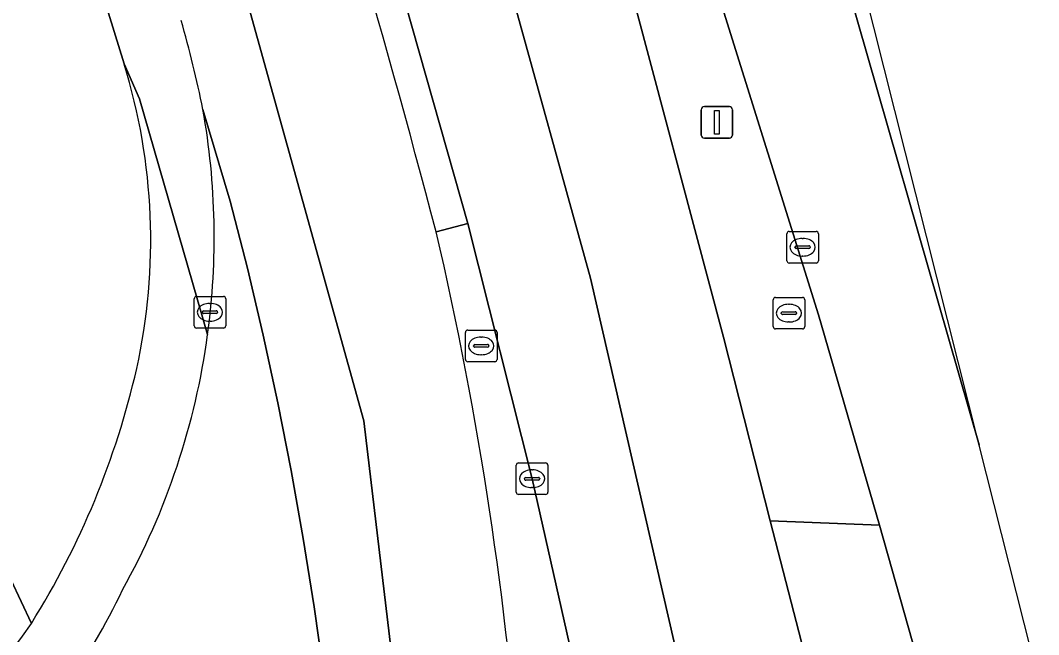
# Model space of a CAD drawing. Extents: x 161772 to 163126, y 383092 to 383917.
# Drawn here: x 163058.41 to 163090.65, y 383783.04 to 383802.5 of the extents above; entities that cross this region are included whole.
import ezdxf

# ---------------------------------------------------------------- set-up
doc = ezdxf.new("R2010")
doc.units = 0
for name, color, linetype in [('IMGEO_Berm_groen', 7, 'Continuous'), ('IMGEO_Berm_open', 7, 'Continuous'), ('IMGEO_Erf', 7, 'Continuous'), ('IMGEO_Groenvoorziening', 7, 'Continuous'), ('IMGEO_Kolk', 7, 'Continuous'), ('IMGEO_Lichtmast', 7, 'Continuous'), ('IMGEO_Rijbaan_lokaal_gesloten', 7, 'Continuous'), ('IMGEO_Rijbaan_regionaal_gesloten', 7, 'Continuous'), ('IMGEO_Rioolput', 7, 'Continuous'), ('IMGEO_Verkeerseiland_open', 7, 'Continuous'), ('IMGEO_Voetpad_open', 7, 'Continuous')]:
    doc.layers.add(name, color=color, linetype=linetype)

msp = doc.modelspace()

# ---------------------------------------------------------------- linework, layer by layer
at = {"layer": 'IMGEO_Berm_groen'}
msp.add_lwpolyline([(163075.77, 383818.502), (163073.521, 383817.74), (163077.47, 383804.493), (163080.678, 383792.464), (163082.151, 383786.647), (163085.61, 383786.508), (163083.679, 383793.176)], close=True, dxfattribs=at)
msp.add_lwpolyline([(163103.423, 383715.514), (163101.222, 383725.564), (163095.435, 383749.956), (163092.074, 383763.024), (163088.74, 383775.444), (163085.61, 383786.508), (163082.151, 383786.647), (163083.229, 383782.478), (163092.794, 383750), (163093.113, 383748.921), (163095.348, 383740.157), (163115.909, 383647.124), (163116.632, 383644.136), (163116.989, 383642.571), (163117.163, 383642.382), (163118.888, 383641.333)], dxfattribs=at)
at = {"layer": 'IMGEO_Berm_open'}
msp.add_lwpolyline([(163071.574, 383795.805), (163072.574, 383796.064), (163070.606, 383803.025), (163069.244, 383807.84), (163066.704, 383815.693), (163062.913, 383827.416)], dxfattribs=at)
msp.add_arc((162714.967, 383701.888), 368.767, 14.75463, 17.93211, dxfattribs=at)
at = {"layer": 'IMGEO_Erf'}
msp.add_lwpolyline([(163058.756, 383783.402), (163054.498, 383792.461), (163029.33, 383845.982)], dxfattribs=at)
msp.add_arc((163038.622, 383797.133), 24.37, 288.5895, 325.7073, dxfattribs=at)
at = {"layer": 'IMGEO_Groenvoorziening'}
msp.add_lwpolyline([(163061.691, 383801.12), (163058.398, 383811.788), (163057.641, 383811.775), (163056.955, 383811.456), (163056.458, 383810.885), (163056.235, 383810.142), (163055.838, 383806.766), (163055.673, 383803.37), (163055.89, 383801.112), (163055.87, 383798.844), (163055.613, 383796.591), (163055.122, 383794.376), (163054.498, 383792.461), (163058.756, 383783.402)], dxfattribs=at)
for centre, radius, start, end in [((163043.685, 383795.538), 18.851, 347.5366, 17.2224), ((163036.44, 383797.353), 26.318, 327.9883, 347.083)]:
    msp.add_arc(centre, radius, start, end, dxfattribs=at)
at = {"layer": 'IMGEO_Kolk'}
for p, q in [((163082.678, 383794.89), (163082.678, 383795.742)), ((163082.753, 383795.816), (163083.605, 383795.816)), ((163083.679, 383795.742), (163083.679, 383794.89)), ((163083.166, 383795.596), (163083.191, 383795.596)), ((163082.937, 383795.31), (163082.937, 383795.322)), ((163083.375, 383795.273), (163082.977, 383795.273)), ((163082.98, 383795.359), (163083.378, 383795.359)), ((163083.421, 383795.322), (163083.421, 383795.31)), ((163083.605, 383794.816), (163082.753, 383794.816)), ((163083.189, 383795.036), (163083.164, 383795.036)), ((163063.91, 383792.83), (163063.91, 383793.682)), ((163063.985, 383793.756), (163064.837, 383793.756)), ((163064.398, 383793.536), (163064.423, 383793.536)), ((163064.911, 383793.682), (163064.911, 383792.83)), ((163064.169, 383793.25), (163064.169, 383793.262)), ((163064.607, 383793.213), (163064.209, 383793.213)), ((163064.212, 383793.299), (163064.61, 383793.299)), ((163064.653, 383793.262), (163064.653, 383793.25)), ((163064.421, 383792.976), (163064.396, 383792.976)), ((163064.837, 383792.756), (163063.985, 383792.756)), ((163074.111, 383787.557), (163074.111, 383788.409)), ((163074.186, 383788.483), (163075.038, 383788.483)), ((163075.112, 383788.409), (163075.112, 383787.557)), ((163074.37, 383787.977), (163074.37, 383787.989)), ((163074.413, 383788.026), (163074.811, 383788.026)), ((163074.599, 383788.263), (163074.624, 383788.263)), ((163074.854, 383787.989), (163074.854, 383787.977)), ((163074.808, 383787.94), (163074.41, 383787.94)), ((163074.622, 383787.703), (163074.597, 383787.703)), ((163075.038, 383787.483), (163074.186, 383787.483))]:
    msp.add_line(p, q, dxfattribs=at)
for points in [[(163082.678, 383794.89), (163082.678, 383795.742)], [(163082.753, 383795.816), (163083.605, 383795.816)], [(163083.679, 383795.742), (163083.679, 383794.89)], [(163083.605, 383794.816), (163082.753, 383794.816)], [(163063.91, 383792.83), (163063.91, 383793.682)], [(163063.985, 383793.756), (163064.837, 383793.756)], [(163064.911, 383793.682), (163064.911, 383792.83)], [(163064.837, 383792.756), (163063.985, 383792.756)], [(163074.111, 383787.557), (163074.111, 383788.409)], [(163074.186, 383788.483), (163075.038, 383788.483)], [(163075.112, 383788.409), (163075.112, 383787.557)], [(163075.038, 383787.483), (163074.186, 383787.483)]]:
    msp.add_lwpolyline(points, dxfattribs=at)
for centre, radius, start, end in [((163082.755, 383795.74), 0.0765, 91.552, 178.448), ((163082.755, 383795.74), 0.0765, 91.552, 178.448), ((163083.603, 383795.74), 0.0765, 1.552, 88.448), ((163083.603, 383795.74), 0.0765, 1.552, 88.448), ((163082.977, 383795.319), 0.0403, 85.8775, 175.7526), ((163082.974, 383795.309), 0.0366, 178.938, 274.7102), ((163083.378, 383795.316), 0.043, 264.8664, 352.4533), ((163083.382, 383795.321), 0.0386, 1.7309, 96.639), ((163082.755, 383794.892), 0.0765, 181.552, 268.448), ((163082.755, 383794.892), 0.0765, 181.552, 268.448), ((163083.603, 383794.892), 0.0765, 271.552, 358.448), ((163083.603, 383794.892), 0.0765, 271.552, 358.448), ((163063.987, 383793.68), 0.0765, 91.552, 178.448), ((163063.987, 383793.68), 0.0765, 91.552, 178.448), ((163064.835, 383793.68), 0.0765, 1.552, 88.448), ((163064.835, 383793.68), 0.0765, 1.552, 88.448), ((163064.209, 383793.259), 0.0403, 85.8775, 175.7526), ((163064.206, 383793.249), 0.0366, 178.938, 274.7102), ((163064.61, 383793.256), 0.043, 264.8664, 352.4533), ((163064.614, 383793.261), 0.0386, 1.7309, 96.639), ((163063.987, 383792.832), 0.0765, 181.552, 268.448), ((163063.987, 383792.832), 0.0765, 181.552, 268.448), ((163064.835, 383792.832), 0.0765, 271.552, 358.448), ((163064.835, 383792.832), 0.0765, 271.552, 358.448), ((163074.188, 383788.407), 0.0765, 91.552, 178.448), ((163074.188, 383788.407), 0.0765, 91.552, 178.448), ((163075.036, 383788.407), 0.0765, 1.552, 88.448), ((163075.036, 383788.407), 0.0765, 1.552, 88.448), ((163074.41, 383787.986), 0.0403, 85.8775, 175.7526), ((163074.815, 383787.988), 0.0386, 1.7309, 96.639), ((163074.407, 383787.976), 0.0366, 178.938, 274.7102), ((163074.811, 383787.983), 0.043, 264.8664, 352.4533), ((163074.188, 383787.559), 0.0765, 181.552, 268.448), ((163074.188, 383787.559), 0.0765, 181.552, 268.448), ((163075.036, 383787.559), 0.0765, 271.552, 358.448), ((163075.036, 383787.559), 0.0765, 271.552, 358.448)]:
    msp.add_arc(centre, radius, start, end, dxfattribs=at)
for centre, major_axis, ratio, start_param, end_param in [((163083.165, 383795.316), (-0.387, 0.002), 0.722429, 4.712389, 7.853982), ((163083.19, 383795.316), (-0.39, 0.002), 0.717154, 1.570796, 4.712389), ((163064.397, 383793.256), (-0.387, 0.002), 0.722429, 4.712389, 7.853982), ((163064.422, 383793.256), (-0.39, 0.002), 0.717154, 1.570796, 4.712389), ((163074.598, 383787.983), (-0.387, 0.002), 0.722429, 4.712389, 7.853982), ((163074.623, 383787.983), (-0.39, 0.002), 0.717154, 1.570796, 4.712389)]:
    msp.add_ellipse(centre, major_axis=major_axis, ratio=ratio, start_param=start_param, end_param=end_param, dxfattribs=at)
at = {"layer": 'IMGEO_Lichtmast'}
for p, q in [((163079.969, 383798.869), (163079.969, 383799.669)), ((163079.969, 383799.669), (163079.969, 383798.869)), ((163080.069, 383799.769), (163080.859, 383799.769)), ((163080.859, 383799.769), (163080.069, 383799.769)), ((163080.959, 383799.669), (163080.959, 383798.869)), ((163080.959, 383798.869), (163080.959, 383799.669)), ((163080.859, 383798.769), (163080.069, 383798.769)), ((163080.069, 383798.769), (163080.859, 383798.769))]:
    msp.add_line(p, q, dxfattribs=at)
msp.add_lwpolyline([(163080.389, 383799.644), (163080.539, 383799.644), (163080.539, 383798.894), (163080.389, 383798.894), (163080.389, 383799.644)], dxfattribs=at)
for centre, start, end in [((163080.069, 383799.669), 90, 180), ((163080.069, 383799.669), 90, 180), ((163080.859, 383799.669), 0, 90), ((163080.859, 383799.669), 360, 90), ((163080.069, 383798.869), 180, 270), ((163080.069, 383798.869), 180, 270), ((163080.859, 383798.869), 270, 0), ((163080.859, 383798.869), 270, 0)]:
    msp.add_arc(centre, 0.1, start, end, dxfattribs=at)
at = {"layer": 'IMGEO_Rijbaan_lokaal_gesloten'}
for points in [[(163035.835, 383895.391), (163029.938, 383908.925), (163026.266, 383908.58), (163035.593, 383887.297), (163056.031, 383834.862), (163062.551, 383814.048), (163069.289, 383789.816), (163071.01, 383775.264), (163073.059, 383750.369), (163083.63, 383703.586), (163083.798, 383702.842)], [(163074.588, 383732.527), (163077.705, 383718.643), (163078.646, 383714.535), (163080.708, 383705.533), (163083.63, 383703.586), (163073.059, 383750.369), (163071.01, 383775.264), (163069.289, 383789.816), (163062.551, 383814.048), (163056.031, 383834.862), (163035.593, 383887.297)], [(163068.017, 383781.759), (163067.712, 383783.926), (163067.367, 383786.087), (163066.983, 383788.241), (163066.56, 383790.388), (163066.097, 383792.526), (163065.596, 383794.656), (163065.055, 383796.776), (163064.189, 383799.678)], [(163064.189, 383799.678), (163065.055, 383796.776), (163065.596, 383794.656), (163066.097, 383792.526), (163066.56, 383790.388), (163066.983, 383788.241), (163067.367, 383786.087), (163067.712, 383783.926), (163068.017, 383781.759), (163068.566, 383774.754), (163069.92, 383758.657), (163070.564, 383754.019), (163071.122, 383750), (163071.327, 383748.735)]]:
    msp.add_lwpolyline(points, dxfattribs=at)
for centre, radius, start, end in [((162714.967, 383701.888), 368.767, 14.75463, 17.93211), ((163028.887, 383792.537), 36.017, 11.4363, 16.0626), ((163041.55, 383795.642), 22.996, 352.2704, 10.1082), ((162959.434, 383769.725), 115.133, 4.16875, 13.09206), ((163041.562, 383795.645), 22.985, 330.8888, 352.2583), ((163040.196, 383794.729), 23.778, 325.4937, 334.4214)]:
    msp.add_arc(centre, radius, start, end, dxfattribs=at)
at = {"layer": 'IMGEO_Rijbaan_regionaal_gesloten'}
for points in [[(163038.334, 383909.711), (163034.642, 383909.366), (163036.068, 383906.193), (163039.277, 383898.648), (163050.7, 383871.257), (163056.906, 383854.555), (163065.468, 383830.358), (163073.852, 383803.761), (163076.462, 383794.331), (163079.886, 383779.448), (163086.428, 383749.788), (163092.524, 383720.917), (163099.604, 383690.323), (163103.558, 383672.69), (163107.513, 383652.796), (163108.607, 383648.077), (163112.717, 383645.377), (163111.58, 383650.385), (163094.708, 383728.452), (163089.909, 383749.894), (163083.229, 383782.478)], [(163088.277, 383725.257), (163091.178, 383713.293), (163094.473, 383697.408), (163097.991, 383681.188), (163103.621, 383655.234), (163104.427, 383650.906), (163104.416, 383650.83), (163108.607, 383648.077), (163107.513, 383652.796), (163103.558, 383672.69), (163099.604, 383690.323), (163092.524, 383720.917), (163086.428, 383749.788), (163079.886, 383779.448), (163076.462, 383794.331), (163073.852, 383803.761), (163065.468, 383830.358), (163056.906, 383854.555), (163050.7, 383871.257), (163039.277, 383898.648), (163036.068, 383906.193), (163034.642, 383909.366)], [(163083.229, 383782.478), (163082.151, 383786.647), (163080.678, 383792.464), (163077.47, 383804.493), (163073.521, 383817.74), (163069.504, 383829.783)], [(163062.913, 383827.416), (163066.704, 383815.693), (163069.244, 383807.84), (163070.606, 383803.025), (163072.574, 383796.064), (163074.614, 383787.983), (163077.412, 383775.56), (163079.093, 383767.885), (163082.996, 383750), (163087.662, 383728.692)], [(163075.77, 383818.502), (163083.679, 383793.176), (163085.61, 383786.508), (163088.74, 383775.444), (163092.074, 383763.024), (163095.435, 383749.956), (163101.222, 383725.564), (163103.423, 383715.514), (163108.045, 383694.435), (163119.538, 383641.671), (163119.711, 383640.8), (163122.773, 383638.9), (163107.17, 383712.939), (163103.179, 383731.879), (163091.847, 383776.849), (163088.772, 383789.05), (163088.769, 383789.061), (163083.94, 383805.876), (163079.516, 383819)], [(163088.772, 383789.05), (163085.097, 383803.633), (163079.516, 383819), (163083.94, 383805.876), (163088.769, 383789.061), (163088.772, 383789.05)]]:
    msp.add_lwpolyline(points, dxfattribs=at)
at = {"layer": 'IMGEO_Rioolput'}
for p, q in [((163082.245, 383792.802), (163082.245, 383793.654)), ((163082.32, 383793.728), (163083.172, 383793.728)), ((163082.733, 383793.508), (163082.758, 383793.508)), ((163083.246, 383793.654), (163083.246, 383792.802)), ((163082.504, 383793.222), (163082.504, 383793.234)), ((163082.942, 383793.185), (163082.544, 383793.185)), ((163082.547, 383793.271), (163082.945, 383793.271)), ((163082.988, 383793.234), (163082.988, 383793.222)), ((163082.756, 383792.948), (163082.731, 383792.948)), ((163072.501, 383791.765), (163072.501, 383792.617)), ((163072.576, 383792.691), (163073.428, 383792.691)), ((163073.502, 383792.617), (163073.502, 383791.765)), ((163083.172, 383792.728), (163082.32, 383792.728)), ((163072.76, 383792.185), (163072.76, 383792.197)), ((163072.803, 383792.234), (163073.201, 383792.234)), ((163072.989, 383792.471), (163073.014, 383792.471)), ((163073.244, 383792.197), (163073.244, 383792.185)), ((163073.198, 383792.148), (163072.8, 383792.148)), ((163073.012, 383791.911), (163072.987, 383791.911)), ((163073.428, 383791.691), (163072.576, 383791.691))]:
    msp.add_line(p, q, dxfattribs=at)
for points in [[(163082.245, 383792.802), (163082.245, 383793.654)], [(163082.32, 383793.728), (163083.172, 383793.728)], [(163083.246, 383793.654), (163083.246, 383792.802)], [(163072.501, 383791.765), (163072.501, 383792.617)], [(163072.576, 383792.691), (163073.428, 383792.691)], [(163073.502, 383792.617), (163073.502, 383791.765)], [(163083.172, 383792.728), (163082.32, 383792.728)], [(163073.428, 383791.691), (163072.576, 383791.691)]]:
    msp.add_lwpolyline(points, dxfattribs=at)
for centre, radius, start, end in [((163082.322, 383793.652), 0.0765, 91.552, 178.448), ((163082.322, 383793.652), 0.0765, 91.552, 178.448), ((163083.17, 383793.652), 0.0765, 1.552, 88.448), ((163083.17, 383793.652), 0.0765, 1.552, 88.448), ((163082.544, 383793.231), 0.0403, 85.8775, 175.7526), ((163082.541, 383793.221), 0.0366, 178.938, 274.7102), ((163082.945, 383793.228), 0.043, 264.8664, 352.4533), ((163082.949, 383793.233), 0.0386, 1.7309, 96.639), ((163072.578, 383792.615), 0.0765, 91.552, 178.448), ((163072.578, 383792.615), 0.0765, 91.552, 178.448), ((163073.426, 383792.615), 0.0765, 1.552, 88.448), ((163073.426, 383792.615), 0.0765, 1.552, 88.448), ((163082.322, 383792.804), 0.0765, 181.552, 268.448), ((163082.322, 383792.804), 0.0765, 181.552, 268.448), ((163083.17, 383792.804), 0.0765, 271.552, 358.448), ((163083.17, 383792.804), 0.0765, 271.552, 358.448), ((163072.8, 383792.194), 0.0403, 85.8775, 175.7526), ((163072.797, 383792.184), 0.0366, 178.938, 274.7102), ((163073.201, 383792.191), 0.043, 264.8664, 352.4533), ((163073.205, 383792.196), 0.0386, 1.7309, 96.639), ((163072.578, 383791.767), 0.0765, 181.552, 268.448), ((163072.578, 383791.767), 0.0765, 181.552, 268.448), ((163073.426, 383791.767), 0.0765, 271.552, 358.448), ((163073.426, 383791.767), 0.0765, 271.552, 358.448)]:
    msp.add_arc(centre, radius, start, end, dxfattribs=at)
for centre, major_axis, ratio, start_param, end_param in [((163082.732, 383793.228), (-0.387, 0.002), 0.722429, 4.712389, 7.853982), ((163082.757, 383793.228), (-0.39, 0.002), 0.717154, 1.570796, 4.712389), ((163072.988, 383792.191), (-0.387, 0.002), 0.722429, 4.712389, 7.853982), ((163073.013, 383792.191), (-0.39, 0.002), 0.717154, 1.570796, 4.712389)]:
    msp.add_ellipse(centre, major_axis=major_axis, ratio=ratio, start_param=start_param, end_param=end_param, dxfattribs=at)
at = {"layer": 'IMGEO_Verkeerseiland_open'}
msp.add_lwpolyline([(163074.262, 383778.095), (163074.45, 383774.795), (163077.412, 383775.56), (163074.614, 383787.983), (163072.574, 383796.064), (163071.574, 383795.805)], dxfattribs=at)
msp.add_arc((162959.434, 383769.725), 115.133, 4.16875, 13.09206, dxfattribs=at)
at = {"layer": 'IMGEO_Voetpad_open'}
for points in [[(163030.266, 383893.207), (163023.66, 383908.336), (163021.613, 383908.142), (163031.293, 383885.722), (163038.287, 383868.578), (163049.067, 383839.97), (163055.176, 383822.221), (163058.398, 383811.788), (163061.691, 383801.12), (163062.18, 383800.017), (163064.337, 383792.549)], [(163064.337, 383792.549), (163062.18, 383800.017), (163061.691, 383801.12)]]:
    msp.add_lwpolyline(points, dxfattribs=at)
for centre, radius, start, end in [((163028.887, 383792.537), 36.017, 11.4363, 16.0626), ((163043.685, 383795.538), 18.851, 347.5366, 17.2224), ((163041.55, 383795.642), 22.996, 352.2704, 10.1082), ((163041.562, 383795.645), 22.985, 330.8888, 352.2583), ((163036.44, 383797.353), 26.318, 327.9883, 347.083), ((163040.196, 383794.729), 23.778, 325.4937, 334.4214), ((163038.622, 383797.133), 24.37, 288.5895, 325.7073)]:
    msp.add_arc(centre, radius, start, end, dxfattribs=at)

doc.saveas('drawing.dxf')
